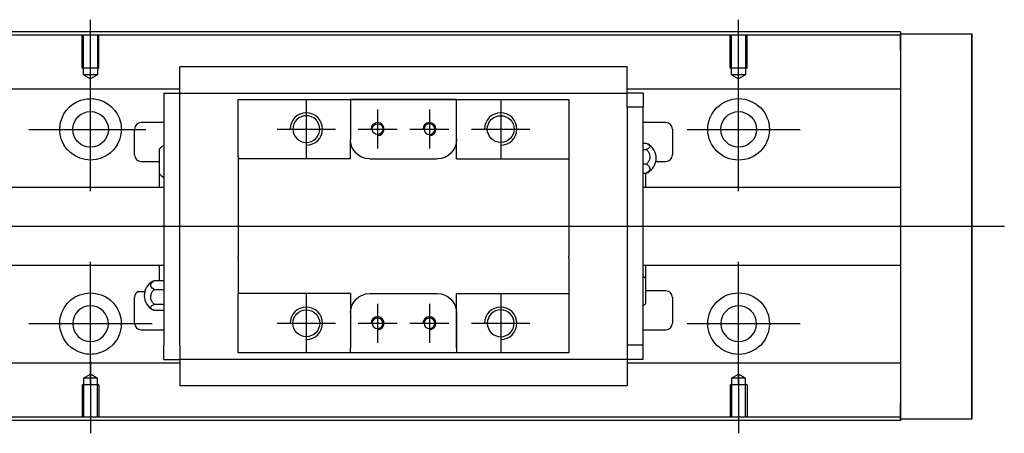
# Model space of a CAD drawing. Header units: millimetres. Extents: x -227 to 3135, y -1502 to 860.
# Tile 582 of 582: x 1191 to 1343, y -121 to -57. Entities that reach past the tile are written whole.
import ezdxf
from ezdxf.lldxf.tags import DXFTag

# ---------------------------------------------------------------- set-up
doc = ezdxf.new("R2010")
doc.units = ezdxf.units.MM
doc.layers.get('0').update_dxf_attribs({"linetype": 'CONTINUOUS'})
tags = doc.linetypes.add('DASHED', pattern=[25.72, 12.86, -12.86]).pattern_tags.tags
tags[6:7] = [DXFTag(74, 4), DXFTag(75, 0), DXFTag(340, '0'), DXFTag(46, 0.0), DXFTag(50, 0.0), DXFTag(44, 0.0), DXFTag(45, 0.0)]
tags[4:5] = [DXFTag(74, 4), DXFTag(75, 0), DXFTag(340, '0'), DXFTag(46, 0.0), DXFTag(50, 0.0), DXFTag(44, 0.0), DXFTag(45, 0.0)]

msp = doc.modelspace()

# ---------------------------------------------------------------- linework, layer by layer
for p, q in [((1201.67, -68.52), (1201.67, -57.4)), ((1301.67, -66.52), (1301.67, -57.4)), ((1201.67, -83.87), (1201.67, -64.82)), ((1301.67, -83.87), (1301.67, -64.82)), ((1234.96, -69.8), (1234.96, -78.8)), ((1264.96, -69.8), (1264.96, -78.8)), ((1245.96, -71.3), (1245.96, -77.3)), ((1253.96, -71.3), (1253.96, -77.3)), ((1192.14, -74.35), (1210.19, -74.35)), ((1230.46, -74.3), (1239.46, -74.3)), ((1242.96, -74.3), (1248.96, -74.3)), ((1250.96, -74.3), (1256.96, -74.3)), ((1260.46, -74.3), (1269.46, -74.3)), ((1293.72, -74.35), (1311.19, -74.35)), ((1112.67, -89.3), (1226.1, -89.3)), ((1226.1, -89.3), (1342.67, -89.3)), ((1201.67, -113.87), (1201.67, -94.82)), ((1301.67, -113.87), (1301.67, -94.82)), ((1209.04, -99.39), (1210.04, -99.39)), ((1234.96, -99.8), (1234.96, -108.8)), ((1264.96, -99.8), (1264.96, -108.8)), ((1245.96, -101.3), (1245.96, -107.3)), ((1253.96, -101.3), (1253.96, -107.3)), ((1192.14, -104.35), (1211.19, -104.35)), ((1230.46, -104.3), (1239.46, -104.3)), ((1242.96, -104.3), (1248.96, -104.3)), ((1250.96, -104.3), (1256.96, -104.3)), ((1260.46, -104.3), (1269.46, -104.3)), ((1293.72, -104.35), (1311.19, -104.35)), ((1201.67, -110.18), (1201.67, -121.3)), ((1301.67, -112.18), (1301.67, -121.3))]:
    msp.add_line(p, q)
at = {"linetype": 'Continuous'}
for p, q in [((1233.8, -59.3), (1176.67, -59.3)), ((1233.67, -59.8), (1176.67, -59.8)), ((1326.67, -59.8), (1233.67, -59.8)), ((1326.67, -59.3), (1233.8, -59.3)), ((1326.67, -59.3), (1326.67, -59.6)), ((1326.67, -62.1), (1326.67, -59.6)), ((1326.67, -59.6), (1337.67, -59.6)), ((1337.67, -59.6), (1337.67, -62.1)), ((1337.67, -59.6), (1337.67, -59.6)), ((1337.67, -59.6), (1337.67, -59.6)), ((1337.67, -59.6), (1337.67, -63.41)), ((1337.67, -63.41), (1337.67, -59.6)), ((1337.67, -59.6), (1337.67, -63.41)), ((1337.67, -62.1), (1337.67, -60.6)), ((1337.67, -63.41), (1337.67, -60.6)), ((1326.67, -62.1), (1326.67, -116.6)), ((1337.67, -62.1), (1337.67, -116.6)), ((1337.67, -116.6), (1337.67, -62.1)), ((1215.46, -64.82), (1215.46, -64.69)), ((1215.46, -64.69), (1215.46, -64.69)), ((1284.46, -64.69), (1215.46, -64.69)), ((1215.46, -68.4), (1215.46, -64.82)), ((1284.46, -64.69), (1284.46, -64.64)), ((1284.46, -64.82), (1284.46, -64.69)), ((1284.46, -68.4), (1284.46, -64.82)), ((1215.46, -68.13), (1176.67, -68.13)), ((1326.67, -68.13), (1284.46, -68.13)), ((1212.96, -68.73), (1212.96, -70.93)), ((1212.96, -68.73), (1215.46, -68.73)), ((1215.46, -68.73), (1215.46, -68.4)), ((1215.46, -69.73), (1215.46, -68.73)), ((1215.46, -68.73), (1284.46, -68.73)), ((1215.46, -70.93), (1215.46, -69.73)), ((1224.46, -70.73), (1224.46, -69.73)), ((1241.76, -69.73), (1241.76, -70.43)), ((1258.16, -69.73), (1241.76, -69.73)), ((1241.85, -69.73), (1258.07, -69.73)), ((1258.16, -70.43), (1258.16, -69.73)), ((1275.46, -69.73), (1275.46, -70.73)), ((1284.46, -68.73), (1284.46, -68.4)), ((1286.96, -68.73), (1284.46, -68.73)), ((1284.46, -69.73), (1284.46, -68.73)), ((1284.46, -70.93), (1284.46, -69.73)), ((1286.96, -68.73), (1286.96, -70.93)), ((1212.96, -70.93), (1212.96, -107.67)), ((1215.46, -71.41), (1215.46, -70.93)), ((1215.46, -71.4), (1215.46, -70.97)), ((1215.46, -107.19), (1215.46, -71.4)), ((1224.46, -78.6), (1224.46, -70.73)), ((1241.76, -70.43), (1241.76, -75.9)), ((1258.16, -78.9), (1258.16, -70.43)), ((1258.16, -75.9), (1258.16, -70.43)), ((1275.46, -70.73), (1275.46, -78.6)), ((1286.96, -70.93), (1284.46, -70.93)), ((1284.46, -70.93), (1284.46, -71.41)), ((1284.46, -70.97), (1284.46, -71.4)), ((1284.46, -71.4), (1284.46, -107.19)), ((1286.96, -107.67), (1286.96, -70.93)), ((1208.46, -78.3), (1208.46, -74.3)), ((1212.96, -73.3), (1209.46, -73.3)), ((1290.46, -73.3), (1286.96, -73.3)), ((1291.46, -74.3), (1291.46, -78.3)), ((1241.76, -78.9), (1241.76, -75.9)), ((1212.31, -81.22), (1212.31, -77.37)), ((1286.96, -76.5), (1287.42, -76.5)), ((1286.96, -77.44), (1287.42, -77.44)), ((1224.46, -78.6), (1224.46, -84.3)), ((1244.76, -78.9), (1255.16, -78.9)), ((1258.16, -78.9), (1275.46, -78.9)), ((1275.46, -78.6), (1275.46, -84.3)), ((1209.46, -79.3), (1212.31, -79.3)), ((1287.42, -79.74), (1286.96, -79.74)), ((1288.91, -79.3), (1290.46, -79.3)), ((1212.31, -83.3), (1212.31, -81.22)), ((1286.96, -81.1), (1287.42, -81.1)), ((1287.31, -81.1), (1287.31, -83.3)), ((1212.96, -83.3), (1179.97, -83.3)), ((1326.67, -83.3), (1286.96, -83.3)), ((1224.46, -84.3), (1224.46, -84.6)), ((1224.46, -84.6), (1224.46, -94)), ((1275.46, -84.3), (1275.46, -84.6)), ((1275.46, -84.6), (1275.46, -94)), ((1224.46, -94.3), (1224.46, -94)), ((1275.46, -94.3), (1275.46, -94)), ((1179.97, -95.3), (1212.96, -95.3)), ((1212.31, -97.72), (1212.31, -95.3)), ((1224.46, -94.3), (1224.46, -99.7)), ((1275.46, -94.3), (1275.46, -99.7)), ((1286.96, -95.3), (1326.67, -95.3)), ((1287.31, -95.3), (1287.31, -97.38)), ((1212.96, -97.73), (1211.51, -97.73)), ((1287.31, -97.38), (1287.31, -101.23)), ((1211.51, -99.08), (1212.96, -99.08)), ((1224.46, -100), (1224.46, -99.7)), ((1241.76, -99.7), (1224.46, -99.7)), ((1224.46, -107.87), (1224.46, -100)), ((1241.76, -99.7), (1241.76, -102.7)), ((1244.76, -99.7), (1255.16, -99.7)), ((1258.16, -108.17), (1258.16, -99.7)), ((1275.46, -99.7), (1275.46, -107.87)), ((1290.46, -99.3), (1287.31, -99.3)), ((1208.46, -104.3), (1208.46, -100.3)), ((1212.96, -101.38), (1211.51, -101.38)), ((1291.46, -100.3), (1291.46, -104.3)), ((1212.96, -102.32), (1211.51, -102.32)), ((1241.76, -102.7), (1241.76, -108.17)), ((1258.16, -102.7), (1258.16, -108.17)), ((1209.46, -105.3), (1212.96, -105.3)), ((1286.96, -105.3), (1290.46, -105.3)), ((1212.96, -109.87), (1212.96, -107.67)), ((1215.46, -107.63), (1215.46, -107.19)), ((1215.46, -107.67), (1215.46, -107.19)), ((1215.46, -107.67), (1215.46, -108.87)), ((1284.46, -107.19), (1284.46, -107.67)), ((1284.46, -107.19), (1284.46, -107.63)), ((1284.46, -107.67), (1284.46, -108.87)), ((1286.96, -107.67), (1284.46, -107.67)), ((1286.96, -109.87), (1286.96, -107.67)), ((1215.46, -108.87), (1215.46, -109.87)), ((1224.46, -108.87), (1224.46, -107.87)), ((1241.76, -108.87), (1241.76, -108.17)), ((1258.16, -108.87), (1241.76, -108.87)), ((1258.07, -108.87), (1241.85, -108.87)), ((1258.16, -108.17), (1258.16, -108.87)), ((1275.46, -108.87), (1266.81, -108.87)), ((1275.46, -107.87), (1275.46, -108.87)), ((1284.46, -108.87), (1284.46, -109.87)), ((1215.46, -110.47), (1176.67, -110.47)), ((1212.96, -109.87), (1215.46, -109.87)), ((1284.46, -109.87), (1215.46, -109.87)), ((1215.46, -109.87), (1215.46, -113.78)), ((1284.46, -109.87), (1284.46, -110.2)), ((1286.96, -109.87), (1284.46, -109.87)), ((1284.46, -110.2), (1284.46, -113.78)), ((1326.67, -110.47), (1284.46, -110.47)), ((1215.46, -113.78), (1215.46, -113.91)), ((1215.46, -113.91), (1215.46, -113.96)), ((1215.46, -113.91), (1284.46, -113.91)), ((1284.46, -113.78), (1284.46, -113.91)), ((1284.46, -113.91), (1284.46, -113.96)), ((1337.67, -115.29), (1337.67, -119.1)), ((1337.67, -118.1), (1337.67, -115.29)), ((1337.67, -115.29), (1337.67, -119.1)), ((1337.67, -119.1), (1337.67, -115.29)), ((1326.67, -119.1), (1326.67, -116.6)), ((1337.67, -118.1), (1337.67, -116.6)), ((1337.67, -116.6), (1337.67, -119.1)), ((1218.55, -118.8), (1176.67, -118.8)), ((1218.42, -119.3), (1176.67, -119.3)), ((1326.67, -119.3), (1218.42, -119.3)), ((1326.67, -118.8), (1218.55, -118.8)), ((1326.67, -119.1), (1326.67, -119.3)), ((1337.67, -119.1), (1326.67, -119.1)), ((1337.67, -119.1), (1337.67, -119.1)), ((1337.67, -119.1), (1337.67, -119.1))]:
    msp.add_line(p, q, dxfattribs=at)
at = {"linetype": 'DASHED', "ltscale": 0.1}
for p, q in [((1200.37, -64.9), (1200.37, -59.9)), ((1200.59, -65.9), (1200.59, -59.9)), ((1202.74, -59.9), (1202.74, -65.9)), ((1202.97, -64.9), (1202.97, -59.9)), ((1300.37, -64.9), (1300.37, -59.9)), ((1300.59, -65.9), (1300.59, -59.9)), ((1302.74, -59.9), (1302.74, -65.9)), ((1302.97, -64.9), (1302.97, -59.9)), ((1202.97, -64.9), (1200.37, -64.9)), ((1302.97, -64.9), (1300.37, -64.9)), ((1202.74, -65.9), (1200.59, -65.9)), ((1200.59, -65.9), (1201.67, -66.52)), ((1202.74, -65.9), (1201.67, -66.52)), ((1302.74, -65.9), (1300.59, -65.9)), ((1300.59, -65.9), (1301.67, -66.52)), ((1302.74, -65.9), (1301.67, -66.52)), ((1200.59, -112.8), (1201.67, -112.18)), ((1202.74, -112.8), (1201.67, -112.18)), ((1300.59, -112.8), (1301.67, -112.18)), ((1302.74, -112.8), (1301.67, -112.18)), ((1202.97, -113.8), (1200.37, -113.8)), ((1200.37, -113.8), (1200.37, -118.8)), ((1200.59, -112.8), (1200.59, -118.8)), ((1202.74, -112.8), (1200.59, -112.8)), ((1202.74, -118.8), (1202.74, -112.8)), ((1202.97, -113.8), (1202.97, -118.8)), ((1302.97, -113.8), (1300.37, -113.8)), ((1300.37, -113.8), (1300.37, -118.8)), ((1300.59, -112.8), (1300.59, -118.8)), ((1302.74, -112.8), (1300.59, -112.8)), ((1302.74, -118.8), (1302.74, -112.8)), ((1302.97, -113.8), (1302.97, -118.8))]:
    msp.add_line(p, q, dxfattribs=at)
at = {"linetype": 'DASHED'}
for p, q in [((1326.67, -59.6), (1326.67, -59.8)), ((1326.67, -59.6), (1326.67, -62.1)), ((1326.67, -59.8), (1326.67, -60.8)), ((1326.67, -60.8), (1326.67, -67.13)), ((1326.67, -67.13), (1326.67, -68.13)), ((1326.67, -68.13), (1326.67, -69.67)), ((1215.46, -68.83), (1215.46, -68.83)), ((1284.46, -68.83), (1284.46, -68.83)), ((1326.67, -69.67), (1326.67, -73.23)), ((1326.67, -73.23), (1326.67, -75.15)), ((1326.67, -75.15), (1326.67, -78.85)), ((1326.67, -99.85), (1326.67, -103.45)), ((1326.67, -103.45), (1326.67, -105.37)), ((1326.67, -105.37), (1326.67, -108.93)), ((1326.67, -108.93), (1326.67, -110.47)), ((1284.46, -109.77), (1284.46, -109.77)), ((1326.67, -110.47), (1326.67, -111.47)), ((1326.67, -111.47), (1326.67, -117.8)), ((1326.67, -116.6), (1326.67, -119.1)), ((1326.67, -117.8), (1326.67, -118.8)), ((1326.67, -118.8), (1326.67, -119.1))]:
    msp.add_line(p, q, dxfattribs=at)
at = {"linetype": 'Continuous'}
for centre, radius in [((1301.67, -74.35), 4.75), ((1201.67, -74.35), 2.75), ((1264.96, -74.3), 2.07), ((1301.67, -74.35), 2.75), ((1245.96, -74.3), 0.825), ((1301.67, -104.35), 4.75), ((1234.96, -104.3), 2.07)]:
    msp.add_circle(centre, radius, dxfattribs=at)
at = {"linetype": 'Continuous', "extrusion": (0, 0, -1)}
for centre, radius in [((-1234.96, -74.3), 2.07), ((-1253.96, -74.3), 0.825), ((-1201.67, -104.35), 2.75), ((-1301.67, -104.35), 2.75), ((-1264.96, -104.3), 2.07), ((-1245.96, -104.3), 0.825), ((-1253.96, -104.3), 0.825)]:
    msp.add_circle(centre, radius, dxfattribs=at)
for centre, radius, start, end in [((-1201.67, -74.35), 4.75, 13.6191, 80.1049), ((-1201.67, -74.35), 4.75, 99.8951, 166.3809), ((-1201.67, -74.35), 4.75, 189.6765, 350.3235), ((-1244.76, -75.9), 3, 270, 359.96), ((-1255.16, -75.9), 3, 180, 270), ((-1201.67, -104.35), 4.75, 10.8558, 169.1442), ((-1244.76, -102.7), 3, 0, 90), ((-1255.16, -102.7), 3, 90, 180), ((-1201.67, -104.35), 4.75, 285.2319, 347.572), ((-1201.67, -104.35), 4.75, 192.428, 254.7681)]:
    msp.add_arc(centre, radius, start, end, dxfattribs=at)
for centre, radius in [((1234.96, -74.3), 2.5), ((1264.96, -74.3), 2.5), ((1245.96, -74.3), 1), ((1253.96, -74.3), 1), ((1234.96, -104.3), 2.5), ((1245.96, -104.3), 1), ((1253.96, -104.3), 1), ((1264.96, -104.3), 2.5)]:
    msp.add_arc(centre, radius, 270, 180)
at = {"linetype": 'Continuous'}
for centre, radius, start, end in [((1209.46, -74.3), 1, 90, 180), ((1290.46, -74.3), 1, 0, 90), ((1214.45, -79.25), 2.85, 121.5132, 138.6569), ((1286.46, -78.8), 2.5, 0, 61.7734), ((1209.46, -78.3), 1, 180, 270), ((1286.46, -78.8), 2.5, 298.2701, 0), ((1290.46, -78.3), 1, 270, 0), ((1214.45, -79.33), 2.85, 221.3431, 238.4868), ((1285.17, -99.26), 2.85, 41.3431, 51.1006), ((1212.46, -100.02), 2.5, 118.2701, 180), ((1209.46, -100.3), 1, 114.7486, 180), ((1212.46, -100.02), 2.5, 180, 241.7734), ((1290.46, -100.3), 1, 0, 90), ((1285.17, -99.35), 2.85, 308.8994, 318.6569), ((1209.46, -104.3), 1, 180, 270), ((1290.46, -104.3), 1, 270, 0)]:
    msp.add_arc(centre, radius, start, end, dxfattribs=at)
for points, knots in [([(1337.67, -63.41), (1337.67, -63.59), (1337.67, -63.77), (1337.67, -64.13), (1337.67, -64.3), (1337.67, -64.64), (1337.67, -64.81), (1337.67, -65.13), (1337.67, -65.28), (1337.67, -65.56), (1337.67, -65.69), (1337.67, -65.94), (1337.67, -66.05), (1337.67, -66.24), (1337.67, -66.33), (1337.67, -66.47), (1337.67, -66.53), (1337.67, -66.61), (1337.67, -66.64), (1337.67, -66.67), (1337.67, -66.67), (1337.67, -66.63), (1337.67, -66.6), (1337.67, -66.51), (1337.67, -66.45), (1337.67, -66.3), (1337.67, -66.21), (1337.67, -66.01), (1337.67, -65.9), (1337.67, -65.65), (1337.67, -65.52), (1337.67, -65.23), (1337.67, -65.08), (1337.67, -64.76), (1337.67, -64.59), (1337.67, -64.42), (1337.67, -64.1), (1337.67, -63.75), (1337.67, -63.41)], [0, 0, 0, 0, 0.052893, 0.052893, 0.105785, 0.105785, 0.158678, 0.158678, 0.211571, 0.211571, 0.264464, 0.264464, 0.317356, 0.317356, 0.370249, 0.370249, 0.423142, 0.423142, 0.476034, 0.476034, 0.528927, 0.528927, 0.58182, 0.58182, 0.634712, 0.634712, 0.687605, 0.687605, 0.740498, 0.740498, 0.793391, 0.793391, 0.846283, 0.846283, 0.899176, 0.899176, 0.899176, 1, 1, 1, 1]), ([(1337.67, -63.41), (1337.67, -63.59), (1337.67, -63.77), (1337.67, -64.13), (1337.67, -64.3), (1337.67, -64.64), (1337.67, -64.81), (1337.67, -65.13), (1337.67, -65.28), (1337.67, -65.56), (1337.67, -65.69), (1337.67, -65.94), (1337.67, -66.05), (1337.67, -66.24), (1337.67, -66.33), (1337.67, -66.47), (1337.67, -66.53), (1337.67, -66.61), (1337.67, -66.64), (1337.67, -66.67), (1337.67, -66.67), (1337.67, -66.63), (1337.67, -66.6), (1337.67, -66.51), (1337.67, -66.45), (1337.67, -66.3), (1337.67, -66.21), (1337.67, -66.01), (1337.67, -65.9), (1337.67, -65.65), (1337.67, -65.52), (1337.67, -65.23), (1337.67, -65.08), (1337.67, -64.76), (1337.67, -64.59), (1337.67, -64.42), (1337.67, -64.1), (1337.67, -63.75), (1337.67, -63.41)], [0, 0, 0, 0, 0.052893, 0.052893, 0.105785, 0.105785, 0.158678, 0.158678, 0.211571, 0.211571, 0.264464, 0.264464, 0.317356, 0.317356, 0.370249, 0.370249, 0.423142, 0.423142, 0.476034, 0.476034, 0.528927, 0.528927, 0.58182, 0.58182, 0.634712, 0.634712, 0.687605, 0.687605, 0.740498, 0.740498, 0.793391, 0.793391, 0.846283, 0.846283, 0.899176, 0.899176, 0.899176, 1, 1, 1, 1]), ([(1200.85, -69.67), (1201.26, -69.6), (1201.69, -69.58), (1202.24, -69.63), (1202.36, -69.65), (1202.48, -69.67)], [0, 0, 0, 0, 0.772987, 0.772987, 1, 1, 1, 1]), ([(1287.42, -76.5), (1287.55, -76.55), (1287.66, -76.6), (1287.84, -76.72), (1287.9, -76.78), (1287.97, -76.92), (1287.97, -76.99), (1287.93, -77.12), (1287.88, -77.19), (1287.72, -77.31), (1287.62, -77.37), (1287.47, -77.43), (1287.45, -77.44), (1287.42, -77.44)], [0, 0, 0, 0, 0.192078, 0.192078, 0.384156, 0.384156, 0.576234, 0.576234, 0.768312, 0.768312, 0.960389, 0.960389, 1, 1, 1, 1]), ([(1287.42, -77.44), (1287.55, -77.55), (1287.66, -77.68), (1287.84, -77.97), (1287.9, -78.13), (1287.97, -78.45), (1287.97, -78.63), (1287.93, -78.96), (1287.88, -79.12), (1287.72, -79.42), (1287.62, -79.56), (1287.47, -79.7), (1287.45, -79.72), (1287.42, -79.74)], [0, 0, 0, 0, 0.192078, 0.192078, 0.384156, 0.384156, 0.576234, 0.576234, 0.768312, 0.768312, 0.960389, 0.960389, 1, 1, 1, 1]), ([(1287.42, -79.74), (1287.55, -79.8), (1287.66, -79.88), (1287.84, -80.05), (1287.9, -80.14), (1287.97, -80.34), (1287.97, -80.44), (1287.93, -80.63), (1287.88, -80.73), (1287.72, -80.91), (1287.62, -80.99), (1287.47, -81.07), (1287.45, -81.08), (1287.42, -81.1)], [0, 0, 0, 0, 0.192078, 0.192078, 0.384156, 0.384156, 0.576234, 0.576234, 0.768312, 0.768312, 0.960389, 0.960389, 1, 1, 1, 1]), ([(1211.51, -99.08), (1211.38, -99.02), (1211.26, -98.94), (1211.09, -98.77), (1211.03, -98.68), (1210.96, -98.49), (1210.95, -98.38), (1211, -98.19), (1211.05, -98.09), (1211.2, -97.92), (1211.31, -97.84), (1211.45, -97.75), (1211.48, -97.74), (1211.51, -97.73)], [0, 0, 0, 0, 0.192078, 0.192078, 0.384156, 0.384156, 0.576234, 0.576234, 0.768312, 0.768312, 0.960389, 0.960389, 1, 1, 1, 1]), ([(1211.51, -101.38), (1211.38, -101.27), (1211.26, -101.14), (1211.09, -100.85), (1211.03, -100.7), (1210.96, -100.37), (1210.95, -100.2), (1211, -99.87), (1211.05, -99.7), (1211.2, -99.4), (1211.31, -99.27), (1211.45, -99.13), (1211.48, -99.1), (1211.51, -99.08)], [0, 0, 0, 0, 0.192078, 0.192078, 0.384156, 0.384156, 0.576234, 0.576234, 0.768312, 0.768312, 0.960389, 0.960389, 1, 1, 1, 1]), ([(1211.51, -102.32), (1211.38, -102.28), (1211.26, -102.22), (1211.09, -102.11), (1211.03, -102.04), (1210.96, -101.91), (1210.95, -101.84), (1211, -101.7), (1211.05, -101.63), (1211.2, -101.51), (1211.31, -101.45), (1211.45, -101.4), (1211.48, -101.39), (1211.51, -101.38)], [0, 0, 0, 0, 0.192078, 0.192078, 0.384156, 0.384156, 0.576234, 0.576234, 0.768312, 0.768312, 0.960389, 0.960389, 1, 1, 1, 1]), ([(1202.91, -108.93), (1202.51, -109.04), (1202.09, -109.1), (1201.24, -109.1), (1200.82, -109.04), (1200.42, -108.93)], [0, 0, 0, 0, 0.500461, 0.500461, 1, 1, 1, 1]), ([(1337.67, -115.29), (1337.67, -115.11), (1337.67, -114.93), (1337.67, -114.57), (1337.67, -114.39), (1337.67, -114.05), (1337.67, -113.89), (1337.67, -113.57), (1337.67, -113.42), (1337.67, -113.14), (1337.67, -113.01), (1337.67, -112.76), (1337.67, -112.65), (1337.67, -112.46), (1337.67, -112.37), (1337.67, -112.23), (1337.67, -112.17), (1337.67, -112.09), (1337.67, -112.06), (1337.67, -112.03), (1337.67, -112.03), (1337.67, -112.07), (1337.67, -112.1), (1337.67, -112.19), (1337.67, -112.25), (1337.67, -112.4), (1337.67, -112.49), (1337.67, -112.69), (1337.67, -112.8), (1337.67, -113.05), (1337.67, -113.18), (1337.67, -113.47), (1337.67, -113.62), (1337.67, -113.94), (1337.67, -114.11), (1337.67, -114.44), (1337.67, -114.6), (1337.67, -114.94), (1337.67, -115.11), (1337.67, -115.29)], [0, 0, 0, 0, 0.052926, 0.052926, 0.105852, 0.105852, 0.158778, 0.158778, 0.211704, 0.211704, 0.26463, 0.26463, 0.317556, 0.317556, 0.370482, 0.370482, 0.423408, 0.423408, 0.476333, 0.476333, 0.529259, 0.529259, 0.582185, 0.582185, 0.635111, 0.635111, 0.688037, 0.688037, 0.740963, 0.740963, 0.793889, 0.793889, 0.846815, 0.846815, 0.899741, 0.899741, 0.949242, 0.949242, 1, 1, 1, 1]), ([(1337.67, -115.29), (1337.67, -115.11), (1337.67, -114.93), (1337.67, -114.57), (1337.67, -114.39), (1337.67, -114.05), (1337.67, -113.89), (1337.67, -113.57), (1337.67, -113.42), (1337.67, -113.14), (1337.67, -113.01), (1337.67, -112.76), (1337.67, -112.65), (1337.67, -112.46), (1337.67, -112.37), (1337.67, -112.23), (1337.67, -112.17), (1337.67, -112.09), (1337.67, -112.06), (1337.67, -112.04)], [0, 0, 0, 0, 0.111112, 0.111112, 0.222224, 0.222224, 0.333337, 0.333337, 0.444449, 0.444449, 0.555561, 0.555561, 0.666673, 0.666673, 0.777785, 0.777785, 0.888898, 0.888898, 1, 1, 1, 1]), ([(1337.67, -112.04), (1337.67, -112.04), (1337.67, -112.04), (1337.67, -112.07), (1337.67, -112.1), (1337.67, -112.19), (1337.67, -112.25), (1337.67, -112.4), (1337.67, -112.49), (1337.67, -112.69), (1337.67, -112.8), (1337.67, -113.05), (1337.67, -113.18), (1337.67, -113.47), (1337.67, -113.62), (1337.67, -113.94), (1337.67, -114.11), (1337.67, -114.44), (1337.67, -114.6), (1337.67, -114.94), (1337.67, -115.11), (1337.67, -115.29)], [0, 0, 0, 0, 0.058411, 0.058411, 0.164275, 0.164275, 0.270139, 0.270139, 0.376003, 0.376003, 0.481867, 0.481867, 0.587731, 0.587731, 0.693595, 0.693595, 0.799459, 0.799459, 0.898473, 0.898473, 1, 1, 1, 1])]:
    msp.add_open_spline(points, degree=3, knots=knots, dxfattribs=at)
for points, degree in [([(1224.46, -69.73), (1241.76, -69.73)], 1), ([(1258.16, -69.73), (1275.46, -69.73)], 1), ([(1196.98, -75.15), (1196.87, -74.49), (1196.91, -73.83), (1197.05, -73.23)], 3), ([(1206.28, -73.23), (1206.43, -73.83), (1206.46, -74.5), (1206.35, -75.15)], 3), ([(1241.76, -78.9), (1224.46, -78.9)], 1), ([(1287.42, -81.1), (1287.51, -81.07), (1287.59, -81.03), (1287.66, -81)], 3), ([(1211.51, -97.73), (1211.42, -97.76), (1211.34, -97.79), (1211.27, -97.83)], 3), ([(1258.16, -99.7), (1275.46, -99.7)], 1), ([(1197.03, -105.37), (1196.9, -104.77), (1196.88, -104.1), (1197, -103.45)], 3), ([(1206.33, -103.45), (1206.46, -104.11), (1206.44, -104.77), (1206.3, -105.37)], 3), ([(1241.76, -108.87), (1224.46, -108.87)], 1), ([(1275.46, -108.87), (1258.16, -108.87)], 1)]:
    msp.add_open_spline(points, degree=degree, dxfattribs=at)
msp.add_rational_spline([(1241.76, -75.9), (1241.76, -75.9), (1241.76, -75.9)], [0.500000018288, 0.499999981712, 0.500000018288], degree=2, dxfattribs=at)

doc.saveas('drawing.dxf')
